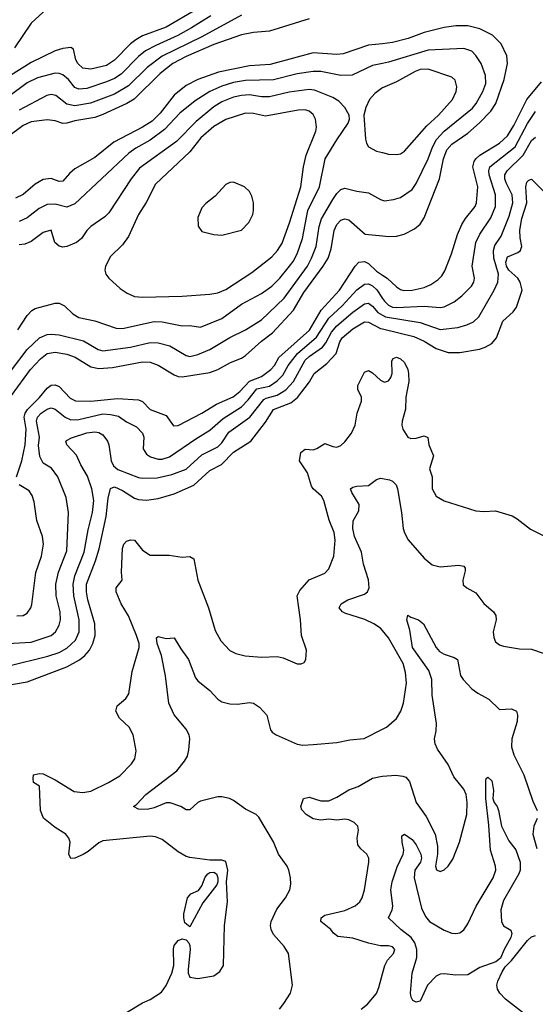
# Model space of a CAD drawing. Header units: inches. Extents: x 1682530 to 1839546, y 640742 to 791647.
# Tile 374 of 656: x 1738172 to 1740770, y 733894 to 738851. Entities that reach past the tile are written whole.
import ezdxf

# ---------------------------------------------------------------- set-up
doc = ezdxf.new("R2010")
doc.units = ezdxf.units.IN
doc.header["$MEASUREMENT"] = 0
doc.layers.add('B7733', color=7, linetype='Continuous')
doc.layers.add('B7743', color=7, linetype='Continuous')

msp = doc.modelspace()

# ---------------------------------------------------------------- linework, layer by layer
at = {"layer": 'B7733', "color": 5}
for points, elevation in [([(1738330, 738926.6), (1738230, 738833.5), (1738145.1, 738710)], 680), ([(1739135.3, 738870), (1739037.6, 738810), (1738968.9, 738771.1), (1738858, 738722), (1738806.3, 738693.7), (1738770, 738666.3), (1738682.6, 738577.4), (1738650, 738555.8), (1738610, 738538), (1738510, 738505), (1738470, 738501.1), (1738450, 738509.9), (1738417.5, 738550), (1738390, 738572.9), (1738370, 738580.8), (1738350, 738582), (1738262.2, 738557.8), (1738210, 738532.9), (1738030, 738400.1)], 740), ([(1739059.5, 738900.5), (1738910, 738813.1), (1738790.2, 738770), (1738756.6, 738750), (1738730, 738729), (1738650, 738648.3), (1738610, 738621.3), (1738530, 738601.5), (1738490, 738608), (1738464.9, 738630), (1738455.3, 738650), (1738442.8, 738702.8), (1738430, 738711.6), (1738390, 738706.9), (1738350, 738694.9), (1738230, 738635.7), (1738126.1, 738570)], 720), ([(1739290, 738874.2), (1739090, 738765.8), (1738890, 738668), (1738813.6, 738610), (1738720.9, 738519.1), (1738650, 738476.5), (1738528.8, 738431.2), (1738450, 738417.1), (1738410, 738425.3), (1738354.2, 738470), (1738330, 738474.8), (1738309.1, 738470), (1738170, 738396.1)], 760), ([(1739630, 738854.9), (1739430, 738794.2), (1739350, 738787.2), (1739290, 738774.9), (1739150, 738725.6), (1739010, 738665.7), (1738942.7, 738630), (1738879.7, 738580.3), (1738749, 738451), (1738711.3, 738428.7), (1738590, 738373.4), (1738550, 738359.5), (1738450, 738341.8), (1738410, 738329.9), (1738390, 738329.4), (1738350, 738342.2), (1738310, 738347.6), (1738230, 738336.6), (1738190, 738318), (1738110, 738260.2)], 780), ([(1740000, 738730.4), (1739930, 738723.1), (1739801.2, 738678.8), (1739770, 738676.2), (1739650, 738685), (1739434.2, 738625.8), (1739330, 738618.4), (1739173.5, 738586.5), (1739070, 738549.5), (1739010, 738519.4), (1738950, 738471.4), (1738879.3, 738380.7), (1738838.9, 738341.1), (1738790, 738310.3), (1738645.7, 738234.3), (1738550, 738157.8), (1738450, 738100.7), (1738422.8, 738077.2), (1738390, 738039), (1738370, 738036.8), (1738330, 738051.8), (1738290, 738046.4), (1738250, 738023.7), (1738190, 737970.6), (1738150, 737953.3)], 820), ([(1740000, 738631.2), (1739950, 738621.1), (1739847.2, 738572.8), (1739790, 738569.9), (1739690, 738589.9), (1739650, 738590.9), (1739570, 738578.2), (1739450, 738548.6), (1739310, 738545), (1739250, 738535.6), (1739190, 738517.2), (1739130.6, 738489.4), (1739056.6, 738443.4), (1738979.4, 738380.6), (1738901.9, 738298.1), (1738830, 738244.8), (1738756.3, 738203.7), (1738721.3, 738178.7), (1738450, 737924.8), (1738410, 737907.5), (1738350, 737923.2), (1738310, 737920.2), (1738270, 737899.9), (1738210, 737852.9), (1738170, 737835)], 840), ([(1738161.8, 737290), (1738210, 737362.3), (1738233.2, 737386.8), (1738250, 737396.9), (1738350, 737423.2), (1738370, 737424), (1738398.4, 737410), (1738440.3, 737370), (1738470, 737352.3), (1738550, 737334.8), (1738658.2, 737298.2), (1738690, 737296.8), (1738850, 737331.3), (1738890, 737329.6), (1738990, 737309.5), (1739030, 737311), (1739083.7, 737303.7), (1739190, 737347), (1739290, 737418.5), (1739390, 737472.2), (1739441.7, 737510), (1739482.5, 737550), (1739531.5, 737610), (1739550, 737634.2), (1739570, 737672.3), (1739596.7, 737750), (1739624.3, 737890), (1739681.7, 738010), (1739711.8, 738150), (1739770, 738246.3), (1739827.4, 738330), (1739832.8, 738350), (1739831.1, 738370), (1739810.9, 738410), (1739780.4, 738440.4), (1739750, 738458.8), (1739656.6, 738496.6), (1739630, 738500.3), (1739530, 738486.7), (1739430, 738462.2), (1739390, 738463.1), (1739330, 738472.8), (1739290, 738469.5), (1739250, 738460.8), (1739190, 738437.1), (1739150, 738411.8), (1739061.6, 738338.4), (1738962.6, 738237.4), (1738776.3, 738103.7), (1738733.6, 738050), (1738621.5, 737878.5), (1738601.7, 737858.3), (1738530, 737809.7), (1738510.2, 737789.8), (1738484, 737750), (1738458, 737730), (1738410, 737709), (1738390, 737705.5), (1738370, 737710.9), (1738349.8, 737730), (1738330, 737791.1), (1738290, 737779.8), (1738230, 737734.5), (1738198.3, 737721.7), (1738170, 737718)], 860), ([(1740000, 738507.7), (1739994.7, 738505.3), (1739960.6, 738479.4), (1739935.2, 738450), (1739915.9, 738410), (1739906, 738370), (1739914.7, 738250), (1739919, 738230), (1739930, 738210.4), (1739969.4, 738189.4), (1740000, 738182)], 860), ([(1738130, 737086), (1738209.9, 737190.1), (1738271, 737249), (1738310, 737265.5), (1738330, 737268.7), (1738370, 737264.7), (1738493.8, 737233.8), (1738566.5, 737190), (1738590, 737184.7), (1738730, 737203.1), (1738830, 737225.7), (1738870, 737224.8), (1738928.8, 737208.8), (1739010, 737160.1), (1739030, 737155), (1739070, 737165.9), (1739130, 737191.4), (1739230, 737251.3), (1739310, 737289.4), (1739390, 737339.8), (1739503.9, 737450), (1739621.7, 737610), (1739642.7, 737650), (1739665.5, 737710), (1739681.3, 737810), (1739692.2, 737847.8), (1739750, 737945.4), (1739770, 737975.5), (1739790, 737995.8), (1739810, 738003.2), (1739870, 737988.2), (1739930, 737980.2), (1739990, 737945.7), (1740000, 737942.3)], 840), ([(1738130, 736959.6), (1738226.1, 737090), (1738276.3, 737143.7), (1738310, 737170.1), (1738350, 737177.6), (1738410, 737167.2), (1738451.3, 737151.3), (1738530, 737102.7), (1738570, 737094.5), (1738639.7, 737100.3), (1738790, 737127.8), (1738830, 737126.9), (1738870, 737112), (1738950, 737062.8), (1738970, 737054.6), (1738990, 737053), (1739130, 737074.3), (1739170.9, 737090), (1739234.4, 737125.6), (1739290, 737147.7), (1739310, 737160.1), (1739390, 737232.5), (1739445.6, 737274.4), (1739551.7, 737388.3), (1739603.1, 737476.9), (1739701.6, 737610), (1739725.5, 737650), (1739741.8, 737698.2), (1739756.4, 737790), (1739770, 737820.2), (1739790, 737841.2), (1739810, 737848.8), (1739830, 737844.4), (1739912.2, 737772.2), (1740000, 737763)], 820), ([(1738156.2, 736550), (1738183, 736630), (1738199.7, 736710), (1738205, 736790), (1738194.7, 736850), (1738198.8, 736870), (1738211.2, 736888.8), (1738271.5, 736948.5), (1738310, 736996.6), (1738330, 737011), (1738350, 737012.9), (1738370, 737004.8), (1738426.1, 736946.1), (1738452.5, 736932.5), (1738530, 736930.1), (1738664.7, 736944.7), (1738770, 736937.2), (1738790, 736928.9), (1738830, 736887.8), (1738910, 736857.7), (1738946.7, 736806.7), (1738970, 736808.6), (1739090, 736870.1), (1739164, 736916), (1739247.4, 736952.6), (1739280.5, 736979.5), (1739329.3, 737030.7), (1739390, 737055.2), (1739436.6, 737090), (1739455.8, 737110), (1739477.3, 737150), (1739632.1, 737287.9), (1739690.6, 737389.4), (1739783.5, 737490), (1739861.6, 737610), (1739880.6, 737630), (1739910, 737633), (1739930, 737623.4), (1739970, 737585.6), (1740000, 737565.6)], 780), ([(1738110, 735710.1), (1738230, 735716.8), (1738329.9, 735750.1), (1738351.6, 735770), (1738370, 735803.1), (1738377.9, 735830), (1738376.7, 735870), (1738355.8, 735950), (1738354.4, 736010), (1738367.5, 736070), (1738410, 736176.3), (1738418.3, 736370), (1738405.3, 736445.3), (1738363.7, 736550), (1738333, 736593), (1738290, 736619.2), (1738272.8, 736652.8), (1738267.3, 736707.3), (1738271.6, 736750), (1738257.1, 736830), (1738261.2, 736850), (1738280.2, 736870), (1738310, 736890.1), (1738330, 736896.4), (1738350, 736890.1), (1738401.9, 736850), (1738430, 736837.2), (1738470, 736838.8), (1738590, 736866), (1738630, 736863.9), (1738670, 736855), (1738710, 736826.2), (1738760.9, 736800.9), (1738791.3, 736770), (1738798, 736750), (1738794.5, 736690), (1738810, 736664.5), (1738831.8, 736650), (1738870, 736638.8), (1738890, 736638.6), (1738927.4, 736650), (1739059.2, 736740.8), (1739130, 736784), (1739196.3, 736843.7), (1739290, 736902.4), (1739323.4, 736936.6), (1739367.3, 736992.7), (1739430, 737005.4), (1739470, 737033.4), (1739498.3, 737061.7), (1739525.2, 737110), (1739571.5, 737170), (1739667.4, 737252.6), (1739730, 737348.8), (1739797.3, 737410), (1739870, 737491.3), (1739910, 737519.8), (1739930, 737521.9), (1739950, 737511.7), (1739970.6, 737490.6), (1740000, 737448.2)], 760), ([(1738110, 735596.3), (1738313, 735647), (1738370, 735665.8), (1738410, 735687.2), (1738453.1, 735726.9), (1738471.1, 735770), (1738471.7, 735830), (1738444.8, 735950), (1738441.2, 736010), (1738449.4, 736050.6), (1738496.8, 736170), (1738517, 736283), (1738539.3, 736370), (1738545.8, 736430), (1738535.5, 736490), (1738513, 736553), (1738480.2, 736610), (1738458.5, 736658.5), (1738409.7, 736710), (1738404.2, 736730), (1738407, 736733), (1738433.3, 736746.7), (1738510, 736770.7), (1738550, 736775.8), (1738570, 736773), (1738590, 736761.1), (1738613.6, 736730), (1738621.8, 736710), (1738632.1, 736630), (1738644.9, 736604.9), (1738666.8, 736586.8), (1738770, 736546), (1738790, 736542.1), (1738864.1, 736544.1), (1738938.9, 736561.1), (1739010, 736588.1), (1739090, 736661), (1739170, 736700.9), (1739190, 736720.8), (1739225.4, 736774.6), (1739330.7, 736849.3), (1739401.6, 736938.4), (1739414.1, 736945.9), (1739470, 736960.1), (1739512.4, 736987.6), (1739550.7, 737030), (1739610, 737137), (1739630, 737156), (1739698, 737202), (1739715.1, 737224.9), (1739742.3, 737277.7), (1739769.9, 737310), (1739850, 737378), (1739910, 737420.1), (1739930, 737424), (1739950, 737409), (1739976.4, 737376.4), (1740000, 737362.9)], 740), ([(1738070, 735494.4), (1738210, 735516.6), (1738410, 735593.5), (1738472.6, 735627.4), (1738500.2, 735650), (1738522.9, 735677.1), (1738540.9, 735710), (1738551.7, 735750), (1738550.8, 735810), (1738514.8, 735930), (1738508.3, 735970), (1738509.3, 736010), (1738554.1, 736125.9), (1738572.8, 736187.2), (1738608.1, 736350), (1738617.8, 736442.2), (1738628.8, 736491.2), (1738650, 736498.8), (1738690, 736480.6), (1738750, 736442.7), (1738770, 736435.4), (1738810, 736431.3), (1738870, 736441), (1738950, 736464.3), (1739050, 736508.3), (1739130, 736581.1), (1739188, 736612), (1739250, 736674.3), (1739337, 736730), (1739410, 736824.2), (1739451.1, 736888.9), (1739537.6, 736922.4), (1739571.3, 736948.7), (1739632.8, 737027.2), (1739656.3, 737070), (1739720.2, 737119.8), (1739765.7, 737170), (1739785.6, 737230), (1739796.7, 737250), (1739850, 737294.4), (1739910, 737329.7), (1739930, 737328.9), (1739990, 737296.8), (1740000, 737294.5)], 720), ([(1738710, 733853), (1738790, 733901.3), (1738830, 733917.6), (1738885.6, 733954.4), (1738910.7, 733989.3), (1738938.7, 734050), (1738948.7, 734090), (1738946.2, 734173.8), (1738950, 734190.6), (1738970, 734215.5), (1738990, 734223), (1739010, 734219.1), (1739023.7, 734203.7), (1739028.5, 734190), (1739030.3, 734170), (1739020.3, 734070), (1739021.3, 734050), (1739030, 734030.8), (1739070, 734023), (1739150, 734038), (1739180.7, 734059.3), (1739199.3, 734090), (1739203.5, 734290), (1739218.9, 734410), (1739214, 734510), (1739220.5, 734570), (1739210, 734612), (1739190, 734619.5), (1739130, 734619.6), (1739030, 734632.3), (1739010, 734638.5), (1738970, 734661.5), (1738890, 734723.1), (1738856.9, 734736.9), (1738830, 734740.3), (1738590, 734716.5), (1738570, 734707.1), (1738517.3, 734662.7), (1738492.2, 734647.8), (1738450, 734629.8), (1738430, 734628.4), (1738420.3, 734650), (1738425.5, 734710), (1738420.3, 734730), (1738405.1, 734750), (1738350, 734783.7), (1738291.8, 734831.8), (1738276.1, 734870), (1738272.1, 734992.1), (1738242, 735010), (1738239, 735030), (1738242, 735050), (1738270, 735055.8), (1738290, 735054.6), (1738350, 735024.4), (1738445.8, 734965.8), (1738490, 734960.6), (1738530, 734966.2), (1738619.6, 735010), (1738675.7, 735044.3), (1738734.6, 735105.4), (1738751.6, 735130), (1738758.7, 735170), (1738744, 735250), (1738723.5, 735290), (1738674.8, 735334.8), (1738656.1, 735370), (1738663.8, 735396.2), (1738706.3, 735433.7), (1738722.3, 735457.7), (1738738.3, 735570), (1738774.3, 735690), (1738773.1, 735710), (1738760.5, 735750), (1738720.9, 735850), (1738682.5, 735910), (1738658.8, 735970), (1738658.1, 735990), (1738688.8, 736030), (1738685.6, 736070), (1738690.4, 736189.6), (1738696.8, 736210), (1738710, 736225.2), (1738730, 736231.6), (1738750, 736230.1), (1738790, 736181.1), (1738830, 736155.5), (1738925.2, 736154.8), (1738990, 736145.6), (1739028.8, 736148.8), (1739050, 736137.3), (1739069, 736030), (1739123, 735890), (1739156.5, 735776.5), (1739184.6, 735724.6), (1739230, 735675.6), (1739260.5, 735659.5), (1739308.1, 735648.1), (1739390, 735640.8), (1739470, 735645.5), (1739498.8, 735638.8), (1739570, 735607.7), (1739590, 735607.3), (1739605.2, 735614.8), (1739613.2, 735630), (1739616.5, 735676.5), (1739591.8, 735750), (1739587.3, 735830), (1739569.9, 735950.1), (1739583.1, 735976.9), (1739630, 736030.3), (1739710, 736064.9), (1739730, 736086.7), (1739754.6, 736150), (1739762, 736230), (1739756.2, 736270), (1739731.1, 736331.1), (1739704.5, 736430), (1739691.9, 736451.9), (1739650.6, 736490), (1739642.6, 736502.6), (1739622.3, 736570), (1739582, 736630), (1739588.2, 736671.8), (1739610, 736688.2), (1739650, 736686.3), (1739668.5, 736691.5), (1739710, 736717.7), (1739750, 736702), (1739770, 736699.7), (1739790, 736708), (1739810, 736725.5), (1739843.2, 736770), (1739862.2, 736810), (1739871.7, 736870), (1739893.9, 736930), (1739893.5, 736950), (1739875.6, 736990), (1739874.9, 737010), (1739910, 737076.9), (1739930, 737085.8), (1739950, 737073.2), (1739990, 737035.6), (1740000, 737031.2)], 680), ([(1740000, 735775.1), (1739990, 735787.1), (1739956.8, 735810), (1739911.3, 735831.3), (1739810, 735862.7), (1739797.6, 735870), (1739781.6, 735890), (1739791.5, 735910), (1739826, 735930), (1739910, 735958.9), (1739924.2, 735970), (1739932.8, 735990), (1739929.8, 736030.2), (1739904.1, 736110), (1739893.5, 736170), (1739859.3, 736250), (1739850.7, 736289.3), (1739851.9, 736328.1), (1739881, 736379), (1739881.7, 736410), (1739845.1, 736470), (1739838.4, 736490), (1739850, 736498), (1739870, 736502), (1739930, 736505.2), (1739970, 736536.1), (1739990, 736543.2), (1740000, 736541.3)], 660), ([(1738158, 735850), (1738190, 735851.3), (1738210, 735862.7), (1738227.7, 735890), (1738232.5, 735907.5), (1738252.6, 736067.4), (1738281.9, 736150), (1738292.1, 736210), (1738287.4, 736250), (1738258, 736330), (1738244.5, 736424.5), (1738235.3, 736455.3), (1738219, 736479), (1738169.8, 736510)], 780), ([(1739480.5, 733870), (1739502.2, 733897.8), (1739535.6, 733950), (1739546, 733990), (1739526, 734150), (1739505, 734185), (1739450, 734245.7), (1739438.5, 734270), (1739435.3, 734290), (1739439.3, 734310), (1739467.7, 734372.3), (1739511.3, 734430), (1739533.6, 734470), (1739538, 734498), (1739536.2, 734530), (1739528, 734570), (1739518.9, 734590), (1739476, 734650), (1739450, 734711.6), (1739376.7, 734836.7), (1739362.6, 734850), (1739310, 734876.5), (1739250, 734919.4), (1739229.5, 734930), (1739190, 734937.9), (1739170, 734938.8), (1739083.2, 734916.8), (1739069.3, 734910.7), (1739030, 734872.5), (1739010, 734873), (1738983.5, 734890), (1738930, 734908.6), (1738910, 734908.5), (1738850, 734883.4), (1738814.1, 734874.1), (1738770, 734876.2), (1738745.2, 734890), (1738760.5, 734899.5), (1738807.6, 734950), (1738963.9, 735070), (1739002.7, 735117.3), (1739017.2, 735142.8), (1739024.9, 735175.1), (1739029.8, 735230), (1739025.8, 735250), (1739010, 735279.7), (1738950.5, 735350.5), (1738923.1, 735410), (1738906.9, 735546.9), (1738886.3, 735650), (1738864.2, 735710), (1738861.7, 735738.3), (1738870, 735745.5), (1738910, 735736.2), (1738950, 735738.7), (1738983, 735683), (1739023, 735630), (1739058.1, 735538.1), (1739070, 735523.1), (1739130, 735474.3), (1739170.2, 735430.2), (1739190, 735416.5), (1739230, 735406.9), (1739270, 735405.2), (1739330, 735413), (1739350.5, 735410), (1739379.5, 735390), (1739416.5, 735350), (1739436.2, 735276.2), (1739444.4, 735264.4), (1739464, 735250), (1739570, 735204.2), (1739599, 735199), (1739650, 735201.1), (1739770, 735211.8), (1739834.9, 735225.1), (1739907.4, 735232.6), (1740000, 735279.5)], 660), ([(1740000, 734187.7), (1739990, 734187.6), (1739930, 734201.1), (1739850, 734226.8), (1739775.2, 734235.2), (1739752.3, 734252.3), (1739739.8, 734270), (1739688.4, 734310), (1739691.1, 734330), (1739710, 734341.8), (1739810, 734366.5), (1739862.3, 734390), (1739886, 734410), (1739897.5, 734430), (1739909.9, 734470.1), (1739931.7, 734610), (1739930.9, 734630), (1739920.7, 734650), (1739890, 734676.2), (1739876.4, 734696.4), (1739871.8, 734730), (1739878.9, 734770), (1739875.7, 734790), (1739856.4, 734810), (1739830, 734822.8), (1739810, 734825.8), (1739770, 734820.8), (1739730, 734825.6), (1739690, 734821.1), (1739650, 734828), (1739616, 734850), (1739593.6, 734873.6), (1739588, 734890), (1739602, 734930), (1739630, 734936.3), (1739690, 734918.4), (1739730, 734918.9), (1739770, 734936.9), (1739830, 734972.9), (1739878, 734990), (1739950, 735032.5), (1739990, 735041.3), (1740000, 735042)], 640), ([(1739892, 733870), (1739924.9, 733895.1), (1739970, 733948.2), (1739982.2, 733977.8), (1740000, 734047)], 640)]:
    msp.add_lwpolyline(points, dxfattribs=dict(at, elevation=elevation))
for points, elevation in [([(1739610, 738397), (1739575.3, 738395.3), (1739410, 738365.7), (1739350, 738379.1), (1739310, 738380.7), (1739210, 738349.4), (1739150, 738313.9), (1739084, 738256), (1739030, 738186.1), (1738856.5, 738023.5), (1738809.5, 737930.5), (1738770.1, 737869.9), (1738720.2, 737759.8), (1738690, 737717.3), (1738630, 737658.7), (1738604.9, 737610), (1738601.6, 737590), (1738605.5, 737570), (1738620.5, 737550), (1738678.2, 737498.2), (1738713.7, 737473.7), (1738750, 737457.8), (1738790, 737454.2), (1738990, 737459.4), (1739130, 737468.7), (1739170, 737476.8), (1739210, 737492.1), (1739341, 737579), (1739441.9, 737658.1), (1739471.2, 737690), (1739494.7, 737725.3), (1739531.8, 737828.2), (1739588.1, 738010), (1739601.6, 738110), (1739616.1, 738170), (1739664.2, 738290), (1739666.9, 738310), (1739661.6, 738350), (1739650, 738373.6), (1739630, 738390.6)], 880), ([(1739250, 738032.9), (1739230, 738031.8), (1739210, 738022), (1739157.1, 737962.9), (1739110, 737926.6), (1739090, 737904), (1739070, 737855.1), (1739071.6, 737811.6), (1739090, 737785.2), (1739150, 737769.3), (1739190, 737767), (1739290, 737791.6), (1739326.6, 737830), (1739346.3, 737870), (1739350.6, 737890.6), (1739349.8, 737929.8), (1739342, 737962), (1739330, 737987), (1739304.5, 738010)], 920), ([(1739030, 734284), (1739004.7, 734304.7), (1738999, 734330), (1738999, 734350), (1739017, 734430), (1739034, 734450), (1739073.4, 734466.6), (1739089.7, 734490.3), (1739105.7, 734534.3), (1739119.3, 734550), (1739130, 734558), (1739150, 734559.1), (1739162.8, 734550), (1739170.7, 734530), (1739170.8, 734510), (1739164.7, 734495.3), (1739094.6, 734405.4)], 680)]:
    msp.add_lwpolyline(points, close=True, dxfattribs=dict(at, elevation=elevation))
at = {"layer": 'B7743', "color": 5}
for points, elevation in [([(1740000, 737763), (1740030, 737759.8), (1740070, 737761.3), (1740108.3, 737771.7), (1740161.5, 737798.5), (1740190, 737822), (1740210, 737853.4), (1740287.7, 738050), (1740307.2, 738150), (1740324.8, 738195.2), (1740350, 738224.1), (1740430, 738279.4), (1740488.6, 738331.4), (1740545.4, 738390), (1740571.3, 738430), (1740613.4, 738550), (1740629.2, 738630), (1740626, 738670), (1740597, 738730), (1740553.9, 738773.9), (1740490, 738804.9), (1740430, 738819.6), (1740370, 738820.7), (1740310, 738811.5), (1740210, 738786.7), (1740130, 738757.3), (1740050, 738735.7), (1740000, 738730.4)], 820), ([(1740000, 737942.3), (1740010, 737938.9), (1740054.8, 737945.2), (1740090, 737956.1), (1740150, 737995.8), (1740170, 738026.9), (1740230, 738151.1), (1740251.1, 738210), (1740272.3, 738247.7), (1740310, 738289.6), (1740454, 738406), (1740472.5, 738430), (1740504.9, 738490), (1740519.9, 738530), (1740519.5, 738570), (1740497, 738630), (1740470.9, 738670.9), (1740450, 738692.4), (1740410, 738706.5), (1740230, 738698.1), (1740030, 738637.2), (1740000, 738631.2)], 840), ([(1740000, 738182), (1740030, 738174.7), (1740070, 738172.2), (1740090, 738176.2), (1740110, 738189.2), (1740223.1, 738316.9), (1740281.7, 738370), (1740351.9, 738450), (1740371.1, 738490), (1740374, 738514), (1740366.2, 738546.2), (1740350, 738562.4), (1740230, 738603), (1740190, 738599.7), (1740164.2, 738590), (1740070, 738538.4), (1740000, 738507.7)], 860), ([(1740000, 737565.6), (1740023.5, 737550), (1740070, 737507), (1740090, 737493.1), (1740107.6, 737487.6), (1740150, 737488.7), (1740210, 737503.1), (1740242.7, 737517.3), (1740278.7, 737541.3), (1740298.8, 737561.2), (1740313.7, 737586.3), (1740347.1, 737672.9), (1740377.3, 737770), (1740400.3, 737819.7), (1740418.3, 737850), (1740465.9, 737910), (1740474.1, 737930), (1740480.9, 738010), (1740454.8, 738110), (1740462.2, 738137.8), (1740469.5, 738150.5), (1740490, 738168.4), (1740590, 738229.7), (1740630, 738267.3), (1740661.1, 738318.9), (1740726.5, 738450), (1740801.2, 738538.8)], 780), ([(1740000, 737448.2), (1740010, 737433.8), (1740030, 737414.5), (1740050, 737404.7), (1740070, 737401.6), (1740210, 737409.6), (1740290, 737402.1), (1740310, 737405.5), (1740360.4, 737430), (1740399.4, 737460.6), (1740448.2, 737510), (1740460.2, 737530), (1740463.9, 737550), (1740451.2, 737610), (1740469.9, 737730), (1740490, 737772.1), (1740545.6, 737854.4), (1740569.4, 737910), (1740569, 737970), (1740537.5, 738070), (1740535.8, 738090), (1740541.3, 738110), (1740668.4, 738211.6), (1740730, 738328.8), (1740770, 738389.4)], 760), ([(1740000, 737362.9), (1740014.6, 737354.6), (1740190, 737325.9), (1740290, 737292.2), (1740378.9, 737301.1), (1740425.4, 737314.6), (1740459.1, 737330), (1740484.5, 737355.5), (1740563.2, 737490), (1740581, 737530), (1740583.7, 737570), (1740561.2, 737650), (1740559.3, 737690), (1740566.1, 737713.9), (1740598, 737762), (1740638.2, 737861.8), (1740657.2, 737930), (1740652.5, 737970), (1740623.3, 738030), (1740616, 738050), (1740616.1, 738070), (1740627.7, 738090), (1740709.2, 738170), (1740750, 738242.5), (1740770, 738259.8)], 740), ([(1740000, 737294.5), (1740157, 737257), (1740210, 737232.3), (1740270, 737196.2), (1740330, 737176.4), (1740390, 737176.4), (1740487.9, 737192.1), (1740517.9, 737202.1), (1740550, 737221.2), (1740573.4, 737250), (1740606.1, 737333.9), (1740659, 737381), (1740675.8, 737404.2), (1740704, 737490), (1740694.1, 737530), (1740681.8, 737550), (1740636.4, 737590), (1740625, 737610), (1740620.7, 737630), (1740630, 737656.9), (1740681.3, 737678.7), (1740695.6, 737690), (1740699.2, 737700.8), (1740701.6, 737710), (1740692.9, 737752.9), (1740692.3, 737792.3), (1740702.4, 737850), (1740727.8, 737930), (1740722.8, 738010), (1740727.2, 738032.8), (1740736.6, 738043.4), (1740750, 738048.7), (1740809.4, 737989.4)], 720), ([(1740000, 737031.2), (1740010, 737026.7), (1740030, 737033.6), (1740041.8, 737050), (1740048.5, 737070), (1740046.7, 737133.3), (1740054, 737146), (1740070, 737151.6), (1740090, 737144), (1740110, 737124.7), (1740127.3, 737090), (1740131.3, 737070), (1740132.9, 737030), (1740118, 736950), (1740115.1, 736890), (1740099.4, 736830), (1740097.7, 736810), (1740102.3, 736790), (1740126.9, 736750), (1740142.7, 736742.7), (1740170, 736744.6), (1740210, 736756.5), (1740227.9, 736747.9), (1740232.7, 736710), (1740256.1, 736656.1), (1740237.3, 736590), (1740250.2, 736550), (1740250.3, 736490), (1740270, 736453), (1740310, 736428.7), (1740470, 736379.1), (1740510, 736375.2), (1740570, 736378.9), (1740652.8, 736352.8), (1740678.7, 736338.7), (1740745.7, 736285.7), (1740810, 736254)], 680), ([(1740000, 736541.3), (1740034.6, 736534.6), (1740050, 736527.1), (1740068, 736510), (1740075.6, 736490), (1740096, 736370), (1740103.3, 736290), (1740110, 736267.4), (1740130, 736232.6), (1740210, 736140.3), (1740250, 736107.1), (1740290, 736096.5), (1740384.4, 736104.4), (1740410, 736099.3), (1740415.6, 736090), (1740415.8, 736075.8), (1740404.9, 736030), (1740406.5, 736006.5), (1740424, 735990), (1740470, 735965.5), (1740511.2, 735911.2), (1740559.3, 735870), (1740571.5, 735851.5), (1740572.7, 735830), (1740557.8, 735770), (1740560.1, 735740.1), (1740570, 735718), (1740590, 735704), (1740610, 735697.7), (1740690, 735683.1), (1740750, 735682.6), (1740878.7, 735638.7)], 660), ([(1740000, 735042), (1740066.9, 735046.9), (1740103, 735043), (1740116.8, 735036.8), (1740135.8, 735015.8), (1740169, 734910), (1740220.2, 734840.2), (1740265.2, 734750), (1740277.7, 734690), (1740276.9, 734650), (1740267.7, 734590), (1740271.7, 734571.7), (1740290, 734563.1), (1740310, 734570.3), (1740331.2, 734588.8), (1740354.9, 734625.1), (1740388.5, 734710), (1740424, 734850), (1740427.2, 734910), (1740420.8, 734950), (1740410, 734976.8), (1740359.9, 735039.9), (1740330, 735100.7), (1740277.8, 735177.8), (1740265.5, 735205.5), (1740262.6, 735230), (1740271, 735270), (1740272.7, 735307.3), (1740249.9, 735449.9), (1740248.4, 735530), (1740234, 735574), (1740151.1, 735690), (1740137, 735777), (1740122.3, 735830), (1740127, 735853), (1740142.7, 735842.7), (1740182, 735830), (1740207.2, 735810), (1740270.2, 735690), (1740287.6, 735670), (1740310, 735655.9), (1740360.4, 735640.4), (1740377, 735630), (1740392.4, 735550), (1740405.5, 735530), (1740450, 735482.8), (1740480.6, 735460.6), (1740536.4, 735430), (1740590, 735378), (1740650, 735382), (1740674.9, 735370), (1740679.5, 735350), (1740678, 735318), (1740651.4, 735230), (1740650.2, 735190), (1740661.8, 735150), (1740712.2, 735050), (1740757, 734917), (1740779.1, 734870)], 640), ([(1740000, 735279.5), (1740020.7, 735290), (1740070, 735332.7), (1740092.1, 735370), (1740105.3, 735410), (1740121.1, 735510), (1740115.3, 735564.7), (1740103.4, 735610), (1740030, 735739.2), (1740000, 735775.1)], 660), ([(1740779.6, 734830), (1740762.3, 734790), (1740757.3, 734750), (1740777.9, 734677.9)], 640), ([(1740710, 733848.7), (1740620, 733920), (1740590.6, 733950), (1740578.7, 733970), (1740576.2, 733990), (1740581.2, 734010), (1740602.1, 734057.9), (1740617.9, 734082.1), (1740650, 734114.3), (1740730, 734215.7), (1740750, 734233.3), (1740770, 734240.2)], 620), ([(1740000, 734047), (1740011.1, 734090), (1740024.4, 734115.6), (1740055.4, 734150), (1740062.4, 734170), (1740050, 734182.4), (1740030, 734187.8), (1740000, 734187.7)], 640)]:
    msp.add_lwpolyline(points, dxfattribs=dict(at, elevation=elevation))
at = {"layer": 'B7743', "color": 5, "elevation": 620}
msp.add_lwpolyline([(1740370, 734040.4), (1740310, 734048), (1740290, 734045.9), (1740270, 734036.3), (1740226.6, 733990), (1740190, 733908.9), (1740170, 733904), (1740153.4, 733913.4), (1740143.6, 733930), (1740140.7, 733950), (1740149.1, 734050), (1740172.6, 734130), (1740172.1, 734170), (1740163.3, 734203.3), (1740143.8, 734230), (1740092.2, 734270), (1740029.6, 734330), (1740048.7, 734370), (1740051.5, 734388.5), (1740042.3, 734470), (1740048, 734510), (1740074, 734586), (1740104.2, 734650), (1740107.8, 734670), (1740098.9, 734710), (1740098, 734742), (1740110, 734750.4), (1740150, 734723.6), (1740170, 734696.1), (1740193, 734650), (1740196.3, 734630), (1740191.1, 734610), (1740162.5, 734570), (1740160.1, 734530), (1740197.1, 734377.1), (1740216.3, 734336.3), (1740237.4, 734310), (1740310, 734267.2), (1740350, 734252.7), (1740370, 734250.2), (1740390, 734254.4), (1740410, 734268.4), (1740430, 734299), (1740471.6, 734388.4), (1740557.5, 734530), (1740571.2, 734570), (1740569.8, 734590), (1740544.2, 734670), (1740536.4, 734796.4), (1740520.4, 734930), (1740521.3, 735018.7), (1740522.7, 735030), (1740530, 735037.3), (1740550, 735019.1), (1740553, 735010), (1740558.3, 734970), (1740556.4, 734930), (1740562, 734910), (1740577.1, 734890), (1740584.4, 734870), (1740599.6, 734790), (1740636.2, 734716.2), (1740671.6, 734671.6), (1740693.2, 734610), (1740693, 734570), (1740686.3, 734550), (1740610, 734415.8), (1740595.6, 734370), (1740598.7, 734310), (1740609.7, 734289.7), (1740646.8, 734266.8), (1740652, 734250), (1740646.5, 734230), (1740612.6, 734170), (1740594.3, 734125.7), (1740571.7, 734108.3), (1740490, 734079.6), (1740430, 734041.8)], close=True, dxfattribs=at)

doc.saveas('drawing.dxf')
